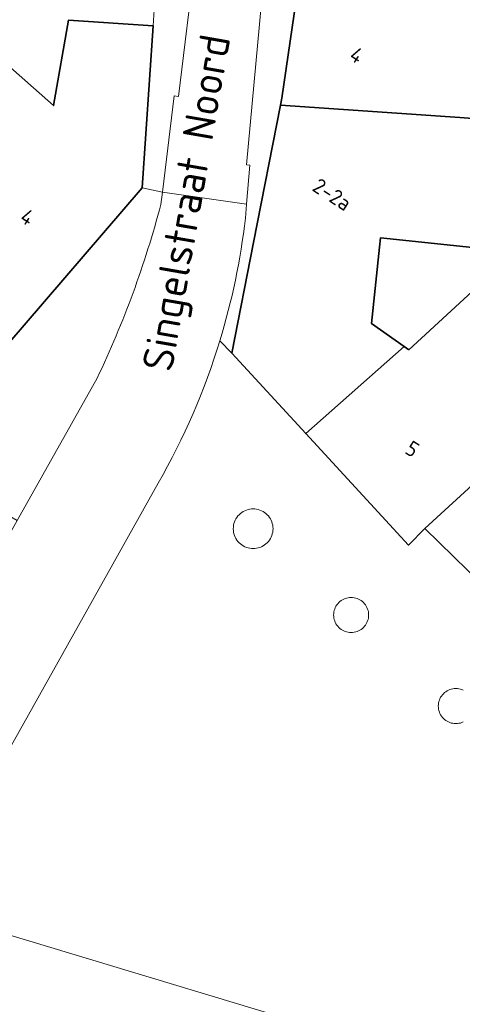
# Model space of a CAD drawing. Extents: x 184422 to 188298, y 343471 to 350189.
# Tile 416 of 513: x 187029 to 187056, y 349228 to 349286. Entities that reach past the tile are written whole.
import ezdxf
from ezdxf.enums import TextEntityAlignment as Align

# ---------------------------------------------------------------- set-up
doc = ezdxf.new("R2010")
doc.units = 0
for name, color, linetype, lineweight in [('B-WA-GR-BEPLANTING_CULTUUR_HEESTERS-GV', 252, 'Continuous', 18), ('B-WA-OG-TERREIN_ERF-GV', 252, 'Continuous', 18), ('B-WA-OG-TOPOGRAFIE-T18', 252, 'Continuous', 18), ('B-WA-VH-VERHARDING_SIERBESTRATING-GV', 252, 'Continuous', 18), ('B-WA-VH-VERHARDING_STRAATBAKSTEEN-GV', 252, 'Continuous', 18), ('B-WE-OG-BEBOUWING-GV', 250, 'Continuous', 35), ('B-WE-OG-BEBOUWING-T18', 10, 'Continuous', 18)]:
    doc.layers.add(name, color=color, linetype=linetype, lineweight=lineweight)
doc.styles.add('NLCS-ISO-M1000-T18', font='NLCS-ISO.ttf', dxfattribs={"height": 1.8})
doc.styles.add('NLCS-ISO-M500-T18', font='NLCS-ISO.ttf', dxfattribs={"height": 0.9})

msp = doc.modelspace()

# ---------------------------------------------------------------- linework, layer by layer
at = {"layer": 'B-WA-GR-BEPLANTING_CULTUUR_HEESTERS-GV', "flags": 128}
for points in [[(187042.034, 349256.311), (187042.038, 349256.209), (187042.052, 349256.108), (187042.074, 349256.009), (187042.104, 349255.912), (187042.143, 349255.817), (187042.19, 349255.727), (187042.245, 349255.641), (187042.307, 349255.56), (187042.376, 349255.485), (187042.451, 349255.416), (187042.532, 349255.354), (187042.618, 349255.299), (187042.708, 349255.252), (187042.803, 349255.213), (187042.9, 349255.183), (187042.999, 349255.161), (187043.1, 349255.147), (187043.202, 349255.143), (187043.304, 349255.147), (187043.405, 349255.161), (187043.504, 349255.183), (187043.601, 349255.213), (187043.696, 349255.252), (187043.786, 349255.299), (187043.872, 349255.354), (187043.953, 349255.416), (187044.028, 349255.485), (187044.097, 349255.56), (187044.159, 349255.641), (187044.214, 349255.727), (187044.261, 349255.817), (187044.3, 349255.912), (187044.33, 349256.009), (187044.352, 349256.108), (187044.366, 349256.209), (187044.37, 349256.311), (187044.366, 349256.413), (187044.352, 349256.514), (187044.33, 349256.613), (187044.3, 349256.71), (187044.261, 349256.805), (187044.214, 349256.895), (187044.159, 349256.981), (187044.097, 349257.062), (187044.028, 349257.137), (187043.953, 349257.206), (187043.872, 349257.268), (187043.786, 349257.323), (187043.696, 349257.37), (187043.601, 349257.409), (187043.504, 349257.439), (187043.405, 349257.461), (187043.304, 349257.475), (187043.202, 349257.479), (187043.1, 349257.475), (187042.999, 349257.461), (187042.9, 349257.439), (187042.803, 349257.409), (187042.708, 349257.37), (187042.618, 349257.323), (187042.532, 349257.268), (187042.451, 349257.206), (187042.376, 349257.137), (187042.307, 349257.062), (187042.245, 349256.981), (187042.19, 349256.895), (187042.143, 349256.805), (187042.104, 349256.71), (187042.074, 349256.613), (187042.052, 349256.514), (187042.038, 349256.413)], [(187042.034, 349256.311), (187042.038, 349256.209), (187042.052, 349256.108), (187042.074, 349256.009), (187042.104, 349255.912), (187042.143, 349255.817), (187042.19, 349255.727), (187042.245, 349255.641), (187042.307, 349255.56), (187042.376, 349255.485), (187042.451, 349255.416), (187042.532, 349255.354), (187042.618, 349255.299), (187042.708, 349255.252), (187042.803, 349255.213), (187042.9, 349255.183), (187042.999, 349255.161), (187043.1, 349255.147), (187043.202, 349255.143), (187043.304, 349255.147), (187043.405, 349255.161), (187043.504, 349255.183), (187043.601, 349255.213), (187043.696, 349255.252), (187043.786, 349255.299), (187043.872, 349255.354), (187043.953, 349255.416), (187044.028, 349255.485), (187044.097, 349255.56), (187044.159, 349255.641), (187044.214, 349255.727), (187044.261, 349255.817), (187044.3, 349255.912), (187044.33, 349256.009), (187044.352, 349256.108), (187044.366, 349256.209), (187044.37, 349256.311), (187044.366, 349256.413), (187044.352, 349256.514), (187044.33, 349256.613), (187044.3, 349256.71), (187044.261, 349256.805), (187044.214, 349256.895), (187044.159, 349256.981), (187044.097, 349257.062), (187044.028, 349257.137), (187043.953, 349257.206), (187043.872, 349257.268), (187043.786, 349257.323), (187043.696, 349257.37), (187043.601, 349257.409), (187043.504, 349257.439), (187043.405, 349257.461), (187043.304, 349257.475), (187043.202, 349257.479), (187043.1, 349257.475), (187042.999, 349257.461), (187042.9, 349257.439), (187042.803, 349257.409), (187042.708, 349257.37), (187042.618, 349257.323), (187042.532, 349257.268), (187042.451, 349257.206), (187042.376, 349257.137), (187042.307, 349257.062), (187042.245, 349256.981), (187042.19, 349256.895), (187042.143, 349256.805), (187042.104, 349256.71), (187042.074, 349256.613), (187042.052, 349256.514), (187042.038, 349256.413)], [(187042.034, 349256.311), (187042.038, 349256.209), (187042.052, 349256.108), (187042.074, 349256.009), (187042.104, 349255.912), (187042.143, 349255.817), (187042.19, 349255.727), (187042.245, 349255.641), (187042.307, 349255.56), (187042.376, 349255.485), (187042.451, 349255.416), (187042.532, 349255.354), (187042.618, 349255.299), (187042.708, 349255.252), (187042.803, 349255.213), (187042.9, 349255.183), (187042.999, 349255.161), (187043.1, 349255.147), (187043.202, 349255.143), (187043.304, 349255.147), (187043.405, 349255.161), (187043.504, 349255.183), (187043.601, 349255.213), (187043.696, 349255.252), (187043.786, 349255.299), (187043.872, 349255.354), (187043.953, 349255.416), (187044.028, 349255.485), (187044.097, 349255.56), (187044.159, 349255.641), (187044.214, 349255.727), (187044.261, 349255.817), (187044.3, 349255.912), (187044.33, 349256.009), (187044.352, 349256.108), (187044.366, 349256.209), (187044.37, 349256.311), (187044.366, 349256.413), (187044.352, 349256.514), (187044.33, 349256.613), (187044.3, 349256.71), (187044.261, 349256.805), (187044.214, 349256.895), (187044.159, 349256.981), (187044.097, 349257.062), (187044.028, 349257.137), (187043.953, 349257.206), (187043.872, 349257.268), (187043.786, 349257.323), (187043.696, 349257.37), (187043.601, 349257.409), (187043.504, 349257.439), (187043.405, 349257.461), (187043.304, 349257.475), (187043.202, 349257.479), (187043.1, 349257.475), (187042.999, 349257.461), (187042.9, 349257.439), (187042.803, 349257.409), (187042.708, 349257.37), (187042.618, 349257.323), (187042.532, 349257.268), (187042.451, 349257.206), (187042.376, 349257.137), (187042.307, 349257.062), (187042.245, 349256.981), (187042.19, 349256.895), (187042.143, 349256.805), (187042.104, 349256.71), (187042.074, 349256.613), (187042.052, 349256.514), (187042.038, 349256.413)], [(187047.937, 349251.233), (187047.941, 349251.143), (187047.953, 349251.054), (187047.972, 349250.966), (187047.999, 349250.881), (187048.034, 349250.798), (187048.075, 349250.718), (187048.123, 349250.642), (187048.178, 349250.571), (187048.239, 349250.505), (187048.305, 349250.444), (187048.376, 349250.389), (187048.452, 349250.341), (187048.532, 349250.3), (187048.615, 349250.265), (187048.7, 349250.238), (187048.788, 349250.219), (187048.877, 349250.207), (187048.967, 349250.203), (187049.057, 349250.207), (187049.146, 349250.219), (187049.234, 349250.238), (187049.319, 349250.265), (187049.402, 349250.3), (187049.482, 349250.341), (187049.558, 349250.389), (187049.629, 349250.444), (187049.695, 349250.505), (187049.756, 349250.571), (187049.811, 349250.642), (187049.859, 349250.718), (187049.9, 349250.798), (187049.935, 349250.881), (187049.962, 349250.966), (187049.981, 349251.054), (187049.993, 349251.143), (187049.997, 349251.233), (187049.993, 349251.323), (187049.981, 349251.412), (187049.962, 349251.5), (187049.935, 349251.585), (187049.9, 349251.668), (187049.859, 349251.748), (187049.811, 349251.824), (187049.756, 349251.895), (187049.695, 349251.961), (187049.629, 349252.022), (187049.558, 349252.077), (187049.482, 349252.125), (187049.402, 349252.166), (187049.319, 349252.201), (187049.234, 349252.228), (187049.146, 349252.247), (187049.057, 349252.259), (187048.967, 349252.263), (187048.877, 349252.259), (187048.788, 349252.247), (187048.7, 349252.228), (187048.615, 349252.201), (187048.532, 349252.166), (187048.452, 349252.125), (187048.376, 349252.077), (187048.305, 349252.022), (187048.239, 349251.961), (187048.178, 349251.895), (187048.123, 349251.824), (187048.075, 349251.748), (187048.034, 349251.668), (187047.999, 349251.585), (187047.972, 349251.5), (187047.953, 349251.412), (187047.941, 349251.323)], [(187047.937, 349251.233), (187047.941, 349251.143), (187047.953, 349251.054), (187047.972, 349250.966), (187047.999, 349250.881), (187048.034, 349250.798), (187048.075, 349250.718), (187048.123, 349250.642), (187048.178, 349250.571), (187048.239, 349250.505), (187048.305, 349250.444), (187048.376, 349250.389), (187048.452, 349250.341), (187048.532, 349250.3), (187048.615, 349250.265), (187048.7, 349250.238), (187048.788, 349250.219), (187048.877, 349250.207), (187048.967, 349250.203), (187049.057, 349250.207), (187049.146, 349250.219), (187049.234, 349250.238), (187049.319, 349250.265), (187049.402, 349250.3), (187049.482, 349250.341), (187049.558, 349250.389), (187049.629, 349250.444), (187049.695, 349250.505), (187049.756, 349250.571), (187049.811, 349250.642), (187049.859, 349250.718), (187049.9, 349250.798), (187049.935, 349250.881), (187049.962, 349250.966), (187049.981, 349251.054), (187049.993, 349251.143), (187049.997, 349251.233), (187049.993, 349251.323), (187049.981, 349251.412), (187049.962, 349251.5), (187049.935, 349251.585), (187049.9, 349251.668), (187049.859, 349251.748), (187049.811, 349251.824), (187049.756, 349251.895), (187049.695, 349251.961), (187049.629, 349252.022), (187049.558, 349252.077), (187049.482, 349252.125), (187049.402, 349252.166), (187049.319, 349252.201), (187049.234, 349252.228), (187049.146, 349252.247), (187049.057, 349252.259), (187048.967, 349252.263), (187048.877, 349252.259), (187048.788, 349252.247), (187048.7, 349252.228), (187048.615, 349252.201), (187048.532, 349252.166), (187048.452, 349252.125), (187048.376, 349252.077), (187048.305, 349252.022), (187048.239, 349251.961), (187048.178, 349251.895), (187048.123, 349251.824), (187048.075, 349251.748), (187048.034, 349251.668), (187047.999, 349251.585), (187047.972, 349251.5), (187047.953, 349251.412), (187047.941, 349251.323)], [(187047.937, 349251.233), (187047.941, 349251.143), (187047.953, 349251.054), (187047.972, 349250.966), (187047.999, 349250.881), (187048.034, 349250.798), (187048.075, 349250.718), (187048.123, 349250.642), (187048.178, 349250.571), (187048.239, 349250.505), (187048.305, 349250.444), (187048.376, 349250.389), (187048.452, 349250.341), (187048.532, 349250.3), (187048.615, 349250.265), (187048.7, 349250.238), (187048.788, 349250.219), (187048.877, 349250.207), (187048.967, 349250.203), (187049.057, 349250.207), (187049.146, 349250.219), (187049.234, 349250.238), (187049.319, 349250.265), (187049.402, 349250.3), (187049.482, 349250.341), (187049.558, 349250.389), (187049.629, 349250.444), (187049.695, 349250.505), (187049.756, 349250.571), (187049.811, 349250.642), (187049.859, 349250.718), (187049.9, 349250.798), (187049.935, 349250.881), (187049.962, 349250.966), (187049.981, 349251.054), (187049.993, 349251.143), (187049.997, 349251.233), (187049.993, 349251.323), (187049.981, 349251.412), (187049.962, 349251.5), (187049.935, 349251.585), (187049.9, 349251.668), (187049.859, 349251.748), (187049.811, 349251.824), (187049.756, 349251.895), (187049.695, 349251.961), (187049.629, 349252.022), (187049.558, 349252.077), (187049.482, 349252.125), (187049.402, 349252.166), (187049.319, 349252.201), (187049.234, 349252.228), (187049.146, 349252.247), (187049.057, 349252.259), (187048.967, 349252.263), (187048.877, 349252.259), (187048.788, 349252.247), (187048.7, 349252.228), (187048.615, 349252.201), (187048.532, 349252.166), (187048.452, 349252.125), (187048.376, 349252.077), (187048.305, 349252.022), (187048.239, 349251.961), (187048.178, 349251.895), (187048.123, 349251.824), (187048.075, 349251.748), (187048.034, 349251.668), (187047.999, 349251.585), (187047.972, 349251.5), (187047.953, 349251.412), (187047.941, 349251.323)]]:
    msp.add_lwpolyline(points, close=True, dxfattribs=at)
msp.add_lwpolyline([(187055.564, 349246.806), (187055.481, 349246.841), (187055.395, 349246.868), (187055.307, 349246.887), (187055.218, 349246.899), (187055.128, 349246.903), (187055.038, 349246.899), (187054.949, 349246.887), (187054.861, 349246.868), (187054.775, 349246.841), (187054.692, 349246.806), (187054.613, 349246.765), (187054.537, 349246.717), (187054.465, 349246.662), (187054.399, 349246.601), (187054.338, 349246.535), (187054.283, 349246.463), (187054.235, 349246.388), (187054.194, 349246.308), (187054.159, 349246.225), (187054.132, 349246.139), (187054.113, 349246.051), (187054.101, 349245.962), (187054.097, 349245.872), (187054.101, 349245.782), (187054.113, 349245.693), (187054.132, 349245.605), (187054.159, 349245.519), (187054.194, 349245.436), (187054.235, 349245.357), (187054.283, 349245.281), (187054.338, 349245.209), (187054.399, 349245.143), (187054.465, 349245.082), (187054.537, 349245.027), (187054.613, 349244.979), (187054.692, 349244.938), (187054.775, 349244.903), (187054.861, 349244.876), (187054.949, 349244.857), (187055.038, 349244.845), (187055.128, 349244.841), (187055.218, 349244.845), (187055.307, 349244.857), (187055.395, 349244.876), (187055.481, 349244.903), (187055.564, 349244.938)], dxfattribs=at)
msp.add_lwpolyline([(187055.564, 349246.806), (187055.481, 349246.841), (187055.395, 349246.868), (187055.307, 349246.887), (187055.218, 349246.899), (187055.128, 349246.903), (187055.038, 349246.899), (187054.949, 349246.887), (187054.861, 349246.868), (187054.775, 349246.841), (187054.692, 349246.806), (187054.613, 349246.765), (187054.537, 349246.717), (187054.465, 349246.662), (187054.399, 349246.601), (187054.338, 349246.535), (187054.283, 349246.463), (187054.235, 349246.388), (187054.194, 349246.308), (187054.159, 349246.225), (187054.132, 349246.139), (187054.113, 349246.051), (187054.101, 349245.962), (187054.097, 349245.872), (187054.101, 349245.782), (187054.113, 349245.693), (187054.132, 349245.605), (187054.159, 349245.519), (187054.194, 349245.436), (187054.235, 349245.357), (187054.283, 349245.281), (187054.338, 349245.209), (187054.399, 349245.143), (187054.465, 349245.082), (187054.537, 349245.027), (187054.613, 349244.979), (187054.692, 349244.938), (187054.775, 349244.903), (187054.861, 349244.876), (187054.949, 349244.857), (187055.038, 349244.845), (187055.128, 349244.841), (187055.218, 349244.845), (187055.307, 349244.857), (187055.395, 349244.876), (187055.481, 349244.903), (187055.564, 349244.938)], dxfattribs=at)
msp.add_lwpolyline([(187055.564, 349246.806), (187055.481, 349246.841), (187055.395, 349246.868), (187055.307, 349246.887), (187055.218, 349246.899), (187055.128, 349246.903), (187055.038, 349246.899), (187054.949, 349246.887), (187054.861, 349246.868), (187054.775, 349246.841), (187054.692, 349246.806), (187054.613, 349246.765), (187054.537, 349246.717), (187054.465, 349246.662), (187054.399, 349246.601), (187054.338, 349246.535), (187054.283, 349246.463), (187054.235, 349246.388), (187054.194, 349246.308), (187054.159, 349246.225), (187054.132, 349246.139), (187054.113, 349246.051), (187054.101, 349245.962), (187054.097, 349245.872), (187054.101, 349245.782), (187054.113, 349245.693), (187054.132, 349245.605), (187054.159, 349245.519), (187054.194, 349245.436), (187054.235, 349245.357), (187054.283, 349245.281), (187054.338, 349245.209), (187054.399, 349245.143), (187054.465, 349245.082), (187054.537, 349245.027), (187054.613, 349244.979), (187054.692, 349244.938), (187054.775, 349244.903), (187054.861, 349244.876), (187054.949, 349244.857), (187055.038, 349244.845), (187055.128, 349244.841), (187055.218, 349244.845), (187055.307, 349244.857), (187055.395, 349244.876), (187055.481, 349244.903), (187055.564, 349244.938)], dxfattribs=at)
at = {"layer": 'B-WA-OG-TERREIN_ERF-GV', "flags": 128}
for points in [[(187012.799, 349290.215), (187012.855, 349272.284), (187015.648, 349272.326), (187024.158, 349265.519), (187026.785, 349268.64), (187015.391, 349278.385), (187018.16, 349281.622), (187017.623, 349282.097), (187020.795, 349285.683), (187022.994, 349283.738), (187022.001, 349282.615), (187025.121, 349279.785), (187028.589, 349283.747), (187031.454, 349281.213), (187032.339, 349286.25), (187037.327, 349285.907), (187038.91, 349311.349)], [(187012.799, 349290.215), (187012.855, 349272.284), (187015.648, 349272.326), (187024.158, 349265.519), (187026.785, 349268.64), (187015.391, 349278.385), (187018.16, 349281.622), (187017.623, 349282.097), (187020.795, 349285.683), (187022.994, 349283.738), (187022.001, 349282.615), (187025.121, 349279.785), (187028.589, 349283.747), (187031.454, 349281.213), (187032.339, 349286.25), (187037.327, 349285.907), (187038.91, 349311.349)], [(187012.799, 349290.215), (187012.855, 349272.284), (187015.648, 349272.326), (187024.158, 349265.519), (187026.785, 349268.64), (187015.391, 349278.385), (187018.16, 349281.622), (187017.623, 349282.097), (187020.795, 349285.683), (187022.994, 349283.738), (187022.001, 349282.615), (187025.121, 349279.785), (187028.589, 349283.747), (187031.454, 349281.213), (187032.339, 349286.25), (187037.327, 349285.907), (187038.91, 349311.349)], [(187056.104, 349272.858), (187050.704, 349273.439), (187050.644, 349272.878), (187050.162, 349268.398), (187052.088, 349267.029), (187052.366, 349266.831), (187058.095, 349272.115)], [(187056.104, 349272.858), (187050.704, 349273.439), (187050.644, 349272.878), (187050.162, 349268.398), (187052.088, 349267.029), (187052.366, 349266.831), (187058.095, 349272.115)], [(187056.104, 349272.858), (187050.704, 349273.439), (187050.644, 349272.878), (187050.162, 349268.398), (187052.088, 349267.029), (187052.366, 349266.831), (187058.095, 349272.115)]]:
    msp.add_lwpolyline(points, dxfattribs=at)
at = {"layer": 'B-WA-VH-VERHARDING_SIERBESTRATING-GV', "flags": 128}
for points in [[(187037.771, 349275.402), (187037.86, 349276.121), (187036.672, 349276.38), (187028.649, 349267.033), (187026.785, 349268.64), (187024.158, 349265.519), (187015.648, 349272.326), (187012.855, 349272.284), (187011.295, 349272.256), (187011.353, 349268.995), (187003.297, 349268.978), (187003.29, 349272.248), (187001.7, 349272.245), (187000, 349272.326), (186998.865, 349272.38), (186997.733, 349271.424), (186997.468, 349270.996), (186997.451, 349271.006), (186996.208, 349268.913)], [(187037.771, 349275.402), (187037.86, 349276.121), (187036.672, 349276.38), (187028.649, 349267.033), (187026.785, 349268.64), (187024.158, 349265.519), (187015.648, 349272.326), (187012.855, 349272.284), (187011.295, 349272.256), (187011.353, 349268.995), (187003.297, 349268.978), (187003.29, 349272.248), (187001.7, 349272.245), (187000, 349272.326), (186998.865, 349272.38), (186997.733, 349271.424), (186997.468, 349270.996), (186997.451, 349271.006), (186996.208, 349268.913)], [(187037.771, 349275.402), (187037.86, 349276.121), (187036.672, 349276.38), (187028.649, 349267.033), (187026.785, 349268.64), (187024.158, 349265.519), (187015.648, 349272.326), (187012.855, 349272.284), (187011.295, 349272.256), (187011.353, 349268.995), (187003.297, 349268.978), (187003.29, 349272.248), (187001.7, 349272.245), (187000, 349272.326), (186998.865, 349272.38), (186997.733, 349271.424), (186997.468, 349270.996), (186997.451, 349271.006), (186996.208, 349268.913)], [(187042.746, 349274.582), (187042.814, 349275.417), (187037.86, 349276.121), (187037.771, 349275.402)], [(187042.746, 349274.582), (187042.814, 349275.417), (187037.86, 349276.121), (187037.771, 349275.402)], [(187042.746, 349274.582), (187042.814, 349275.417), (187037.86, 349276.121), (187037.771, 349275.402)], [(187026.523, 349233.09), (187068.223, 349220.519), (187094.107, 349210.187), (187096.67, 349209.855), (187098.3, 349211.558), (187099.939, 349214.463), (187098.461, 349217.543), (187097.155, 349216.916), (187094.539, 349215.402), (187086.456, 349224.225), (187081.194, 349229.174), (187076.178, 349233.891), (187076.012, 349234.054), (187066.825, 349243.067), (187062.046, 349247.755), (187058.358, 349251.374), (187053.304, 349256.332), (187052.344, 349255.346), (187046.299, 349261.912), (187041.938, 349266.648), (187041.241, 349267.376)], [(187026.523, 349233.09), (187068.223, 349220.519), (187094.107, 349210.187), (187096.67, 349209.855), (187098.3, 349211.558), (187099.939, 349214.463), (187098.461, 349217.543), (187097.155, 349216.916), (187094.539, 349215.402), (187086.456, 349224.225), (187081.194, 349229.174), (187076.178, 349233.891), (187076.012, 349234.054), (187066.825, 349243.067), (187062.046, 349247.755), (187058.358, 349251.374), (187053.304, 349256.332), (187052.344, 349255.346), (187046.299, 349261.912), (187041.938, 349266.648), (187041.241, 349267.376)], [(187026.523, 349233.09), (187068.223, 349220.519), (187094.107, 349210.187), (187096.67, 349209.855), (187098.3, 349211.558), (187099.939, 349214.463), (187098.461, 349217.543), (187097.155, 349216.916), (187094.539, 349215.402), (187086.456, 349224.225), (187081.194, 349229.174), (187076.178, 349233.891), (187076.012, 349234.054), (187066.825, 349243.067), (187062.046, 349247.755), (187058.358, 349251.374), (187053.304, 349256.332), (187052.344, 349255.346), (187046.299, 349261.912), (187041.938, 349266.648), (187041.241, 349267.376)], [(187019.827, 349239.756), (187017.375, 349241.686), (187016.896, 349242.009), (187016.767, 349241.885), (187000.779, 349251.239), (187000.065, 349250), (186998.801, 349250.728), (186999.514, 349251.967), (186996.769, 349253.57), (187000, 349259.047), (187003.879, 349265.622), (187018.437, 349265.249), (187026.478, 349258.667), (187026.389, 349258.492), (187029.322, 349256.799), (187034.02, 349265.168)], [(187019.827, 349239.756), (187017.375, 349241.686), (187016.896, 349242.009), (187016.767, 349241.885), (187000.779, 349251.239), (187000.065, 349250), (186998.801, 349250.728), (186999.514, 349251.967), (186996.769, 349253.57), (187000, 349259.047), (187003.879, 349265.622), (187018.437, 349265.249), (187026.478, 349258.667), (187026.389, 349258.492), (187029.322, 349256.799), (187034.02, 349265.168)], [(187019.827, 349239.756), (187017.375, 349241.686), (187016.896, 349242.009), (187016.767, 349241.885), (187000.779, 349251.239), (187000.065, 349250), (186998.801, 349250.728), (186999.514, 349251.967), (186996.769, 349253.57), (187000, 349259.047), (187003.879, 349265.622), (187018.437, 349265.249), (187026.478, 349258.667), (187026.389, 349258.492), (187029.322, 349256.799), (187034.02, 349265.168)], [(187034.02, 349265.168), (187029.322, 349256.799), (187027.007, 349252.67), (187021.841, 349243.408), (187019.827, 349239.756), (187025.273, 349236.982), (187037.616, 349258.999)], [(187034.02, 349265.168), (187029.322, 349256.799), (187027.007, 349252.67), (187021.841, 349243.408), (187019.827, 349239.756), (187025.273, 349236.982), (187037.616, 349258.999)], [(187034.02, 349265.168), (187029.322, 349256.799), (187027.007, 349252.67), (187021.841, 349243.408), (187019.827, 349239.756), (187025.273, 349236.982), (187037.616, 349258.999)], [(187037.616, 349258.999), (187025.273, 349236.982)], [(187037.616, 349258.999), (187025.273, 349236.982)], [(187037.616, 349258.999), (187025.273, 349236.982)], [(187055.564, 349244.938), (187055.481, 349244.903), (187055.395, 349244.876), (187055.307, 349244.857), (187055.218, 349244.845), (187055.128, 349244.841), (187055.038, 349244.845), (187054.949, 349244.857), (187054.861, 349244.876), (187054.775, 349244.903), (187054.692, 349244.938), (187054.613, 349244.979), (187054.537, 349245.027), (187054.465, 349245.082), (187054.399, 349245.143), (187054.338, 349245.209), (187054.283, 349245.281), (187054.235, 349245.357), (187054.194, 349245.436), (187054.159, 349245.519), (187054.132, 349245.605), (187054.113, 349245.693), (187054.101, 349245.782), (187054.097, 349245.872), (187054.101, 349245.962), (187054.113, 349246.051), (187054.132, 349246.139), (187054.159, 349246.225), (187054.194, 349246.308), (187054.235, 349246.388), (187054.283, 349246.463), (187054.338, 349246.535), (187054.399, 349246.601), (187054.465, 349246.662), (187054.537, 349246.717), (187054.613, 349246.765), (187054.692, 349246.806), (187054.775, 349246.841), (187054.861, 349246.868), (187054.949, 349246.887), (187055.038, 349246.899), (187055.128, 349246.903), (187055.218, 349246.899), (187055.307, 349246.887), (187055.395, 349246.868), (187055.481, 349246.841), (187055.564, 349246.806)], [(187055.564, 349244.938), (187055.481, 349244.903), (187055.395, 349244.876), (187055.307, 349244.857), (187055.218, 349244.845), (187055.128, 349244.841), (187055.038, 349244.845), (187054.949, 349244.857), (187054.861, 349244.876), (187054.775, 349244.903), (187054.692, 349244.938), (187054.613, 349244.979), (187054.537, 349245.027), (187054.465, 349245.082), (187054.399, 349245.143), (187054.338, 349245.209), (187054.283, 349245.281), (187054.235, 349245.357), (187054.194, 349245.436), (187054.159, 349245.519), (187054.132, 349245.605), (187054.113, 349245.693), (187054.101, 349245.782), (187054.097, 349245.872), (187054.101, 349245.962), (187054.113, 349246.051), (187054.132, 349246.139), (187054.159, 349246.225), (187054.194, 349246.308), (187054.235, 349246.388), (187054.283, 349246.463), (187054.338, 349246.535), (187054.399, 349246.601), (187054.465, 349246.662), (187054.537, 349246.717), (187054.613, 349246.765), (187054.692, 349246.806), (187054.775, 349246.841), (187054.861, 349246.868), (187054.949, 349246.887), (187055.038, 349246.899), (187055.128, 349246.903), (187055.218, 349246.899), (187055.307, 349246.887), (187055.395, 349246.868), (187055.481, 349246.841), (187055.564, 349246.806)], [(187055.564, 349244.938), (187055.481, 349244.903), (187055.395, 349244.876), (187055.307, 349244.857), (187055.218, 349244.845), (187055.128, 349244.841), (187055.038, 349244.845), (187054.949, 349244.857), (187054.861, 349244.876), (187054.775, 349244.903), (187054.692, 349244.938), (187054.613, 349244.979), (187054.537, 349245.027), (187054.465, 349245.082), (187054.399, 349245.143), (187054.338, 349245.209), (187054.283, 349245.281), (187054.235, 349245.357), (187054.194, 349245.436), (187054.159, 349245.519), (187054.132, 349245.605), (187054.113, 349245.693), (187054.101, 349245.782), (187054.097, 349245.872), (187054.101, 349245.962), (187054.113, 349246.051), (187054.132, 349246.139), (187054.159, 349246.225), (187054.194, 349246.308), (187054.235, 349246.388), (187054.283, 349246.463), (187054.338, 349246.535), (187054.399, 349246.601), (187054.465, 349246.662), (187054.537, 349246.717), (187054.613, 349246.765), (187054.692, 349246.806), (187054.775, 349246.841), (187054.861, 349246.868), (187054.949, 349246.887), (187055.038, 349246.899), (187055.128, 349246.903), (187055.218, 349246.899), (187055.307, 349246.887), (187055.395, 349246.868), (187055.481, 349246.841), (187055.564, 349246.806)], [(187109.742, 349195.619), (187115.5, 349192.633), (187116.016, 349192.366), (187119.303, 349190.661), (187121.835, 349196.224), (187114.674, 349199.938), (187104.141, 349205.41), (187094.107, 349210.187), (187068.223, 349220.519), (187026.523, 349233.09)], [(187109.742, 349195.619), (187115.5, 349192.633), (187116.016, 349192.366), (187119.303, 349190.661), (187121.835, 349196.224), (187114.674, 349199.938), (187104.141, 349205.41), (187094.107, 349210.187), (187068.223, 349220.519), (187026.523, 349233.09)], [(187109.742, 349195.619), (187115.5, 349192.633), (187116.016, 349192.366), (187119.303, 349190.661), (187121.835, 349196.224), (187114.674, 349199.938), (187104.141, 349205.41), (187094.107, 349210.187), (187068.223, 349220.519), (187026.523, 349233.09)]]:
    msp.add_lwpolyline(points, dxfattribs=at)
at = {"layer": 'B-WA-VH-VERHARDING_SIERBESTRATING-GV'}
for points in [[(187037.771, 349275.402, -0.046819), (187034.02, 349265.168)], [(187034.02, 349265.168, 0.046819), (187037.771, 349275.402)], [(187037.771, 349275.402, -0.046819), (187034.02, 349265.168)], [(187034.02, 349265.168, 0.046819), (187037.771, 349275.402)], [(187037.771, 349275.402, -0.046819), (187034.02, 349265.168)], [(187034.02, 349265.168, 0.046819), (187037.771, 349275.402)], [(187041.241, 349267.376, 0.045105), (187042.746, 349274.582)], [(187041.241, 349267.376, 0.045105), (187042.746, 349274.582)], [(187041.241, 349267.376, 0.045105), (187042.746, 349274.582)], [(187037.616, 349258.999, 0.055989), (187041.241, 349267.376)], [(187041.241, 349267.376, -0.055989), (187037.616, 349258.999)], [(187037.616, 349258.999, 0.055989), (187041.241, 349267.376)], [(187041.241, 349267.376, -0.055989), (187037.616, 349258.999)], [(187037.616, 349258.999, 0.055989), (187041.241, 349267.376)], [(187041.241, 349267.376, -0.055989), (187037.616, 349258.999)]]:
    msp.add_lwpolyline(points, format="xyb", dxfattribs=at)
at = {"layer": 'B-WA-VH-VERHARDING_SIERBESTRATING-GV', "flags": 128}
for points in [[(187044.37, 349256.311), (187044.366, 349256.209), (187044.352, 349256.108), (187044.33, 349256.009), (187044.3, 349255.912), (187044.261, 349255.817), (187044.214, 349255.727), (187044.159, 349255.641), (187044.097, 349255.56), (187044.028, 349255.485), (187043.953, 349255.416), (187043.872, 349255.354), (187043.786, 349255.299), (187043.696, 349255.252), (187043.601, 349255.213), (187043.504, 349255.183), (187043.405, 349255.161), (187043.304, 349255.147), (187043.202, 349255.143), (187043.1, 349255.147), (187042.999, 349255.161), (187042.9, 349255.183), (187042.803, 349255.213), (187042.708, 349255.252), (187042.618, 349255.299), (187042.532, 349255.354), (187042.451, 349255.416), (187042.376, 349255.485), (187042.307, 349255.56), (187042.245, 349255.641), (187042.19, 349255.727), (187042.143, 349255.817), (187042.104, 349255.912), (187042.074, 349256.009), (187042.052, 349256.108), (187042.038, 349256.209), (187042.034, 349256.311), (187042.038, 349256.413), (187042.052, 349256.514), (187042.074, 349256.613), (187042.104, 349256.71), (187042.143, 349256.805), (187042.19, 349256.895), (187042.245, 349256.981), (187042.307, 349257.062), (187042.376, 349257.137), (187042.451, 349257.206), (187042.532, 349257.268), (187042.618, 349257.323), (187042.708, 349257.37), (187042.803, 349257.409), (187042.9, 349257.439), (187042.999, 349257.461), (187043.1, 349257.475), (187043.202, 349257.479), (187043.304, 349257.475), (187043.405, 349257.461), (187043.504, 349257.439), (187043.601, 349257.409), (187043.696, 349257.37), (187043.786, 349257.323), (187043.872, 349257.268), (187043.953, 349257.206), (187044.028, 349257.137), (187044.097, 349257.062), (187044.159, 349256.981), (187044.214, 349256.895), (187044.261, 349256.805), (187044.3, 349256.71), (187044.33, 349256.613), (187044.352, 349256.514), (187044.366, 349256.413)], [(187044.37, 349256.311), (187044.366, 349256.209), (187044.352, 349256.108), (187044.33, 349256.009), (187044.3, 349255.912), (187044.261, 349255.817), (187044.214, 349255.727), (187044.159, 349255.641), (187044.097, 349255.56), (187044.028, 349255.485), (187043.953, 349255.416), (187043.872, 349255.354), (187043.786, 349255.299), (187043.696, 349255.252), (187043.601, 349255.213), (187043.504, 349255.183), (187043.405, 349255.161), (187043.304, 349255.147), (187043.202, 349255.143), (187043.1, 349255.147), (187042.999, 349255.161), (187042.9, 349255.183), (187042.803, 349255.213), (187042.708, 349255.252), (187042.618, 349255.299), (187042.532, 349255.354), (187042.451, 349255.416), (187042.376, 349255.485), (187042.307, 349255.56), (187042.245, 349255.641), (187042.19, 349255.727), (187042.143, 349255.817), (187042.104, 349255.912), (187042.074, 349256.009), (187042.052, 349256.108), (187042.038, 349256.209), (187042.034, 349256.311), (187042.038, 349256.413), (187042.052, 349256.514), (187042.074, 349256.613), (187042.104, 349256.71), (187042.143, 349256.805), (187042.19, 349256.895), (187042.245, 349256.981), (187042.307, 349257.062), (187042.376, 349257.137), (187042.451, 349257.206), (187042.532, 349257.268), (187042.618, 349257.323), (187042.708, 349257.37), (187042.803, 349257.409), (187042.9, 349257.439), (187042.999, 349257.461), (187043.1, 349257.475), (187043.202, 349257.479), (187043.304, 349257.475), (187043.405, 349257.461), (187043.504, 349257.439), (187043.601, 349257.409), (187043.696, 349257.37), (187043.786, 349257.323), (187043.872, 349257.268), (187043.953, 349257.206), (187044.028, 349257.137), (187044.097, 349257.062), (187044.159, 349256.981), (187044.214, 349256.895), (187044.261, 349256.805), (187044.3, 349256.71), (187044.33, 349256.613), (187044.352, 349256.514), (187044.366, 349256.413)], [(187044.37, 349256.311), (187044.366, 349256.209), (187044.352, 349256.108), (187044.33, 349256.009), (187044.3, 349255.912), (187044.261, 349255.817), (187044.214, 349255.727), (187044.159, 349255.641), (187044.097, 349255.56), (187044.028, 349255.485), (187043.953, 349255.416), (187043.872, 349255.354), (187043.786, 349255.299), (187043.696, 349255.252), (187043.601, 349255.213), (187043.504, 349255.183), (187043.405, 349255.161), (187043.304, 349255.147), (187043.202, 349255.143), (187043.1, 349255.147), (187042.999, 349255.161), (187042.9, 349255.183), (187042.803, 349255.213), (187042.708, 349255.252), (187042.618, 349255.299), (187042.532, 349255.354), (187042.451, 349255.416), (187042.376, 349255.485), (187042.307, 349255.56), (187042.245, 349255.641), (187042.19, 349255.727), (187042.143, 349255.817), (187042.104, 349255.912), (187042.074, 349256.009), (187042.052, 349256.108), (187042.038, 349256.209), (187042.034, 349256.311), (187042.038, 349256.413), (187042.052, 349256.514), (187042.074, 349256.613), (187042.104, 349256.71), (187042.143, 349256.805), (187042.19, 349256.895), (187042.245, 349256.981), (187042.307, 349257.062), (187042.376, 349257.137), (187042.451, 349257.206), (187042.532, 349257.268), (187042.618, 349257.323), (187042.708, 349257.37), (187042.803, 349257.409), (187042.9, 349257.439), (187042.999, 349257.461), (187043.1, 349257.475), (187043.202, 349257.479), (187043.304, 349257.475), (187043.405, 349257.461), (187043.504, 349257.439), (187043.601, 349257.409), (187043.696, 349257.37), (187043.786, 349257.323), (187043.872, 349257.268), (187043.953, 349257.206), (187044.028, 349257.137), (187044.097, 349257.062), (187044.159, 349256.981), (187044.214, 349256.895), (187044.261, 349256.805), (187044.3, 349256.71), (187044.33, 349256.613), (187044.352, 349256.514), (187044.366, 349256.413)], [(187049.997, 349251.233), (187049.993, 349251.143), (187049.981, 349251.054), (187049.962, 349250.966), (187049.935, 349250.881), (187049.9, 349250.798), (187049.859, 349250.718), (187049.811, 349250.642), (187049.756, 349250.571), (187049.695, 349250.505), (187049.629, 349250.444), (187049.558, 349250.389), (187049.482, 349250.341), (187049.402, 349250.3), (187049.319, 349250.265), (187049.234, 349250.238), (187049.146, 349250.219), (187049.057, 349250.207), (187048.967, 349250.203), (187048.877, 349250.207), (187048.788, 349250.219), (187048.7, 349250.238), (187048.615, 349250.265), (187048.532, 349250.3), (187048.452, 349250.341), (187048.376, 349250.389), (187048.305, 349250.444), (187048.239, 349250.505), (187048.178, 349250.571), (187048.123, 349250.642), (187048.075, 349250.718), (187048.034, 349250.798), (187047.999, 349250.881), (187047.972, 349250.966), (187047.953, 349251.054), (187047.941, 349251.143), (187047.937, 349251.233), (187047.941, 349251.323), (187047.953, 349251.412), (187047.972, 349251.5), (187047.999, 349251.585), (187048.034, 349251.668), (187048.075, 349251.748), (187048.123, 349251.824), (187048.178, 349251.895), (187048.239, 349251.961), (187048.305, 349252.022), (187048.376, 349252.077), (187048.452, 349252.125), (187048.532, 349252.166), (187048.615, 349252.201), (187048.7, 349252.228), (187048.788, 349252.247), (187048.877, 349252.259), (187048.967, 349252.263), (187049.057, 349252.259), (187049.146, 349252.247), (187049.234, 349252.228), (187049.319, 349252.201), (187049.402, 349252.166), (187049.482, 349252.125), (187049.558, 349252.077), (187049.629, 349252.022), (187049.695, 349251.961), (187049.756, 349251.895), (187049.811, 349251.824), (187049.859, 349251.748), (187049.9, 349251.668), (187049.935, 349251.585), (187049.962, 349251.5), (187049.981, 349251.412), (187049.993, 349251.323)], [(187049.997, 349251.233), (187049.993, 349251.143), (187049.981, 349251.054), (187049.962, 349250.966), (187049.935, 349250.881), (187049.9, 349250.798), (187049.859, 349250.718), (187049.811, 349250.642), (187049.756, 349250.571), (187049.695, 349250.505), (187049.629, 349250.444), (187049.558, 349250.389), (187049.482, 349250.341), (187049.402, 349250.3), (187049.319, 349250.265), (187049.234, 349250.238), (187049.146, 349250.219), (187049.057, 349250.207), (187048.967, 349250.203), (187048.877, 349250.207), (187048.788, 349250.219), (187048.7, 349250.238), (187048.615, 349250.265), (187048.532, 349250.3), (187048.452, 349250.341), (187048.376, 349250.389), (187048.305, 349250.444), (187048.239, 349250.505), (187048.178, 349250.571), (187048.123, 349250.642), (187048.075, 349250.718), (187048.034, 349250.798), (187047.999, 349250.881), (187047.972, 349250.966), (187047.953, 349251.054), (187047.941, 349251.143), (187047.937, 349251.233), (187047.941, 349251.323), (187047.953, 349251.412), (187047.972, 349251.5), (187047.999, 349251.585), (187048.034, 349251.668), (187048.075, 349251.748), (187048.123, 349251.824), (187048.178, 349251.895), (187048.239, 349251.961), (187048.305, 349252.022), (187048.376, 349252.077), (187048.452, 349252.125), (187048.532, 349252.166), (187048.615, 349252.201), (187048.7, 349252.228), (187048.788, 349252.247), (187048.877, 349252.259), (187048.967, 349252.263), (187049.057, 349252.259), (187049.146, 349252.247), (187049.234, 349252.228), (187049.319, 349252.201), (187049.402, 349252.166), (187049.482, 349252.125), (187049.558, 349252.077), (187049.629, 349252.022), (187049.695, 349251.961), (187049.756, 349251.895), (187049.811, 349251.824), (187049.859, 349251.748), (187049.9, 349251.668), (187049.935, 349251.585), (187049.962, 349251.5), (187049.981, 349251.412), (187049.993, 349251.323)], [(187049.997, 349251.233), (187049.993, 349251.143), (187049.981, 349251.054), (187049.962, 349250.966), (187049.935, 349250.881), (187049.9, 349250.798), (187049.859, 349250.718), (187049.811, 349250.642), (187049.756, 349250.571), (187049.695, 349250.505), (187049.629, 349250.444), (187049.558, 349250.389), (187049.482, 349250.341), (187049.402, 349250.3), (187049.319, 349250.265), (187049.234, 349250.238), (187049.146, 349250.219), (187049.057, 349250.207), (187048.967, 349250.203), (187048.877, 349250.207), (187048.788, 349250.219), (187048.7, 349250.238), (187048.615, 349250.265), (187048.532, 349250.3), (187048.452, 349250.341), (187048.376, 349250.389), (187048.305, 349250.444), (187048.239, 349250.505), (187048.178, 349250.571), (187048.123, 349250.642), (187048.075, 349250.718), (187048.034, 349250.798), (187047.999, 349250.881), (187047.972, 349250.966), (187047.953, 349251.054), (187047.941, 349251.143), (187047.937, 349251.233), (187047.941, 349251.323), (187047.953, 349251.412), (187047.972, 349251.5), (187047.999, 349251.585), (187048.034, 349251.668), (187048.075, 349251.748), (187048.123, 349251.824), (187048.178, 349251.895), (187048.239, 349251.961), (187048.305, 349252.022), (187048.376, 349252.077), (187048.452, 349252.125), (187048.532, 349252.166), (187048.615, 349252.201), (187048.7, 349252.228), (187048.788, 349252.247), (187048.877, 349252.259), (187048.967, 349252.263), (187049.057, 349252.259), (187049.146, 349252.247), (187049.234, 349252.228), (187049.319, 349252.201), (187049.402, 349252.166), (187049.482, 349252.125), (187049.558, 349252.077), (187049.629, 349252.022), (187049.695, 349251.961), (187049.756, 349251.895), (187049.811, 349251.824), (187049.859, 349251.748), (187049.9, 349251.668), (187049.935, 349251.585), (187049.962, 349251.5), (187049.981, 349251.412), (187049.993, 349251.323)]]:
    msp.add_lwpolyline(points, close=True, dxfattribs=at)
at = {"layer": 'B-WA-VH-VERHARDING_STRAATBAKSTEEN-GV', "flags": 128}
for points in [[(187037.327, 349285.907), (187036.672, 349276.38), (187037.86, 349276.121), (187038.561, 349281.788), (187038.813, 349281.747), (187039.812, 349289.973), (187041.218, 349314.878), (187044.979, 349320.193), (187059.819, 349327.256), (187063.67, 349328.336), (187062.923, 349331.392), (187043.967, 349320.609), (187044.02, 349320.471), (187041.156, 349317.738), (187040.58, 349317.069), (187039.021, 349312.738), (187038.91, 349311.349)], [(187037.327, 349285.907), (187036.672, 349276.38), (187037.86, 349276.121), (187038.561, 349281.788), (187038.813, 349281.747), (187039.812, 349289.973), (187041.218, 349314.878), (187044.979, 349320.193), (187059.819, 349327.256), (187063.67, 349328.336), (187062.923, 349331.392), (187043.967, 349320.609), (187044.02, 349320.471), (187041.156, 349317.738), (187040.58, 349317.069), (187039.021, 349312.738), (187038.91, 349311.349)], [(187037.327, 349285.907), (187036.672, 349276.38), (187037.86, 349276.121), (187038.561, 349281.788), (187038.813, 349281.747), (187039.812, 349289.973), (187041.218, 349314.878), (187044.979, 349320.193), (187059.819, 349327.256), (187063.67, 349328.336), (187062.923, 349331.392), (187043.967, 349320.609), (187044.02, 349320.471), (187041.156, 349317.738), (187040.58, 349317.069), (187039.021, 349312.738), (187038.91, 349311.349)], [(187065.835, 349328.944), (187063.67, 349328.336), (187059.819, 349327.256), (187044.979, 349320.193), (187041.218, 349314.878), (187039.812, 349289.973), (187038.813, 349281.747), (187038.561, 349281.788), (187037.86, 349276.121), (187042.814, 349275.417), (187043.002, 349277.703), (187042.805, 349277.727), (187043.908, 349289.64), (187045.237, 349313.732), (187047.906, 349317.625), (187061.61, 349324.117), (187066.776, 349325.512)], [(187065.835, 349328.944), (187063.67, 349328.336), (187059.819, 349327.256), (187044.979, 349320.193), (187041.218, 349314.878), (187039.812, 349289.973), (187038.813, 349281.747), (187038.561, 349281.788), (187037.86, 349276.121), (187042.814, 349275.417), (187043.002, 349277.703), (187042.805, 349277.727), (187043.908, 349289.64), (187045.237, 349313.732), (187047.906, 349317.625), (187061.61, 349324.117), (187066.776, 349325.512)], [(187065.835, 349328.944), (187063.67, 349328.336), (187059.819, 349327.256), (187044.979, 349320.193), (187041.218, 349314.878), (187039.812, 349289.973), (187038.813, 349281.747), (187038.561, 349281.788), (187037.86, 349276.121), (187042.814, 349275.417), (187043.002, 349277.703), (187042.805, 349277.727), (187043.908, 349289.64), (187045.237, 349313.732), (187047.906, 349317.625), (187061.61, 349324.117), (187066.776, 349325.512)]]:
    msp.add_lwpolyline(points, close=True, dxfattribs=at)
for points in [[(187041.938, 349266.648), (187043.218, 349273.162), (187044.808, 349281.248), (187044.888, 349281.657), (187045.991, 349289.182), (187046.016, 349289.354), (187046.502, 349296.274), (187047.051, 349304.105), (187047.072, 349304.4), (187047.287, 349315.108), (187061.6, 349323.111), (187061.987, 349321.721), (187064.68, 349322.471), (187063.435, 349323.879), (187061.61, 349324.117), (187047.906, 349317.625), (187045.237, 349313.732), (187043.908, 349289.64), (187042.805, 349277.727), (187043.002, 349277.703), (187042.814, 349275.417), (187042.746, 349274.582)], [(187041.938, 349266.648), (187043.218, 349273.162), (187044.808, 349281.248), (187044.888, 349281.657), (187045.991, 349289.182), (187046.016, 349289.354), (187046.502, 349296.274), (187047.051, 349304.105), (187047.072, 349304.4), (187047.287, 349315.108), (187061.6, 349323.111), (187061.987, 349321.721), (187064.68, 349322.471), (187063.435, 349323.879), (187061.61, 349324.117), (187047.906, 349317.625), (187045.237, 349313.732), (187043.908, 349289.64), (187042.805, 349277.727), (187043.002, 349277.703), (187042.814, 349275.417), (187042.746, 349274.582)], [(187041.938, 349266.648), (187043.218, 349273.162), (187044.808, 349281.248), (187044.888, 349281.657), (187045.991, 349289.182), (187046.016, 349289.354), (187046.502, 349296.274), (187047.051, 349304.105), (187047.072, 349304.4), (187047.287, 349315.108), (187061.6, 349323.111), (187061.987, 349321.721), (187064.68, 349322.471), (187063.435, 349323.879), (187061.61, 349324.117), (187047.906, 349317.625), (187045.237, 349313.732), (187043.908, 349289.64), (187042.805, 349277.727), (187043.002, 349277.703), (187042.814, 349275.417), (187042.746, 349274.582)], [(187041.241, 349267.376), (187041.938, 349266.648)], [(187041.241, 349267.376), (187041.938, 349266.648)], [(187041.241, 349267.376), (187041.938, 349266.648)]]:
    msp.add_lwpolyline(points, dxfattribs=at)
at = {"layer": 'B-WA-VH-VERHARDING_STRAATBAKSTEEN-GV'}
msp.add_lwpolyline([(187042.746, 349274.582, -0.045105), (187041.241, 349267.376)], format="xyb", dxfattribs=at)
msp.add_lwpolyline([(187042.746, 349274.582, -0.045105), (187041.241, 349267.376)], format="xyb", dxfattribs=at)
msp.add_lwpolyline([(187042.746, 349274.582, -0.045105), (187041.241, 349267.376)], format="xyb", dxfattribs=at)
at = {"layer": 'B-WE-OG-BEBOUWING-GV', "flags": 128}
for points in [[(187055.362, 349280.52), (187056.915, 349280.403), (187056.939, 349280.629), (187056.007, 349280.729), (187056.552, 349285.803), (187059.543, 349285.482), (187059.754, 349288.182), (187060.565, 349288.284), (187058.868, 349288.432), (187045.991, 349289.182), (187044.888, 349281.657), (187044.808, 349281.248)], [(187055.362, 349280.52), (187056.915, 349280.403), (187056.939, 349280.629), (187056.007, 349280.729), (187056.552, 349285.803), (187059.543, 349285.482), (187059.754, 349288.182), (187060.565, 349288.284), (187058.868, 349288.432), (187045.991, 349289.182), (187044.888, 349281.657), (187044.808, 349281.248)], [(187055.362, 349280.52), (187056.915, 349280.403), (187056.939, 349280.629), (187056.007, 349280.729), (187056.552, 349285.803), (187059.543, 349285.482), (187059.754, 349288.182), (187060.565, 349288.284), (187058.868, 349288.432), (187045.991, 349289.182), (187044.888, 349281.657), (187044.808, 349281.248)], [(187026.785, 349268.64), (187028.649, 349267.033), (187036.672, 349276.38), (187037.327, 349285.907), (187032.339, 349286.25), (187031.454, 349281.213), (187028.589, 349283.747), (187025.121, 349279.785), (187022.001, 349282.615), (187022.994, 349283.738), (187020.795, 349285.683), (187017.623, 349282.097), (187018.16, 349281.622), (187015.391, 349278.385)], [(187026.785, 349268.64), (187028.649, 349267.033), (187036.672, 349276.38), (187037.327, 349285.907), (187032.339, 349286.25), (187031.454, 349281.213), (187028.589, 349283.747), (187025.121, 349279.785), (187022.001, 349282.615), (187022.994, 349283.738), (187020.795, 349285.683), (187017.623, 349282.097), (187018.16, 349281.622), (187015.391, 349278.385)], [(187026.785, 349268.64), (187028.649, 349267.033), (187036.672, 349276.38), (187037.327, 349285.907), (187032.339, 349286.25), (187031.454, 349281.213), (187028.589, 349283.747), (187025.121, 349279.785), (187022.001, 349282.615), (187022.994, 349283.738), (187020.795, 349285.683), (187017.623, 349282.097), (187018.16, 349281.622), (187015.391, 349278.385)], [(187050.162, 349268.398), (187050.644, 349272.878), (187050.704, 349273.439), (187056.104, 349272.858), (187056.915, 349280.403), (187055.362, 349280.52), (187044.808, 349281.248), (187043.218, 349273.162), (187041.938, 349266.648), (187046.299, 349261.912), (187052.088, 349267.029)], [(187050.162, 349268.398), (187050.644, 349272.878), (187050.704, 349273.439), (187056.104, 349272.858), (187056.915, 349280.403), (187055.362, 349280.52), (187044.808, 349281.248), (187043.218, 349273.162), (187041.938, 349266.648), (187046.299, 349261.912), (187052.088, 349267.029)], [(187050.162, 349268.398), (187050.644, 349272.878), (187050.704, 349273.439), (187056.104, 349272.858), (187056.915, 349280.403), (187055.362, 349280.52), (187044.808, 349281.248), (187043.218, 349273.162), (187041.938, 349266.648), (187046.299, 349261.912), (187052.088, 349267.029)], [(187075.241, 349271.649), (187071.7, 349270.426), (187070.472, 349270.002), (187071.41, 349267.284), (187064.386, 349264.86), (187063.603, 349265.763), (187053.304, 349256.332), (187058.358, 349251.374), (187061.642, 349254.722), (187061.014, 349255.338), (187064.155, 349258.54), (187066.042, 349260.685), (187066.36, 349260.408), (187067.383, 349261.45), (187068.209, 349262.29), (187069.061, 349261.43), (187070.137, 349260.345), (187070.59, 349260.802), (187070.223, 349262.532), (187070.774, 349263.055), (187079.244, 349266.051), (187077.061, 349272.277), (187076.103, 349271.946)], [(187075.241, 349271.649), (187071.7, 349270.426), (187070.472, 349270.002), (187071.41, 349267.284), (187064.386, 349264.86), (187063.603, 349265.763), (187053.304, 349256.332), (187058.358, 349251.374), (187061.642, 349254.722), (187061.014, 349255.338), (187064.155, 349258.54), (187066.042, 349260.685), (187066.36, 349260.408), (187067.383, 349261.45), (187068.209, 349262.29), (187069.061, 349261.43), (187070.137, 349260.345), (187070.59, 349260.802), (187070.223, 349262.532), (187070.774, 349263.055), (187079.244, 349266.051), (187077.061, 349272.277), (187076.103, 349271.946)], [(187075.241, 349271.649), (187071.7, 349270.426), (187070.472, 349270.002), (187071.41, 349267.284), (187064.386, 349264.86), (187063.603, 349265.763), (187053.304, 349256.332), (187058.358, 349251.374), (187061.642, 349254.722), (187061.014, 349255.338), (187064.155, 349258.54), (187066.042, 349260.685), (187066.36, 349260.408), (187067.383, 349261.45), (187068.209, 349262.29), (187069.061, 349261.43), (187070.137, 349260.345), (187070.59, 349260.802), (187070.223, 349262.532), (187070.774, 349263.055), (187079.244, 349266.051), (187077.061, 349272.277), (187076.103, 349271.946)], [(187052.366, 349266.831), (187052.088, 349267.029), (187046.299, 349261.912), (187052.344, 349255.346), (187053.304, 349256.332), (187063.603, 349265.763), (187058.095, 349272.115)], [(187052.366, 349266.831), (187052.088, 349267.029), (187046.299, 349261.912), (187052.344, 349255.346), (187053.304, 349256.332), (187063.603, 349265.763), (187058.095, 349272.115)], [(187052.366, 349266.831), (187052.088, 349267.029), (187046.299, 349261.912), (187052.344, 349255.346), (187053.304, 349256.332), (187063.603, 349265.763), (187058.095, 349272.115)]]:
    msp.add_lwpolyline(points, close=True, dxfattribs=at)

# ---------------------------------------------------------------- texts
at = {"layer": 'B-WA-OG-TOPOGRAFIE-T18', "style": 'NLCS-ISO-M1000-T18'}
msp.add_text('Singelstraat Noord', height=1.8, rotation=80.1, dxfattribs=at).set_placement((187039.528, 349275.463), align=Align.MIDDLE)
msp.add_text('Singelstraat Noord', height=1.8, rotation=80.1, dxfattribs=at).set_placement((187039.528, 349275.463), align=Align.MIDDLE)
msp.add_text('Singelstraat Noord', height=1.8, rotation=80.1, dxfattribs=at).set_placement((187039.528, 349275.463), align=Align.MIDDLE)
at = {"layer": 'B-WE-OG-BEBOUWING-T18', "style": 'NLCS-ISO-M500-T18'}
for s, p in [('4', (187049.301, 349284.183)), ('4', (187049.301, 349284.183)), ('4', (187049.301, 349284.183)), ('2-2a', (187047.85, 349275.987)), ('2-2a', (187047.85, 349275.987)), ('2-2a', (187047.85, 349275.987)), ('4', (187029.919, 349274.653)), ('4', (187029.919, 349274.653)), ('4', (187029.919, 349274.653)), ('5', (187052.571, 349261.005)), ('5', (187052.571, 349261.005)), ('5', (187052.571, 349261.005))]:
    msp.add_text(s, height=0.9, rotation=327.1, dxfattribs=at).set_placement(p, align=Align.MIDDLE)

doc.saveas('drawing.dxf')
